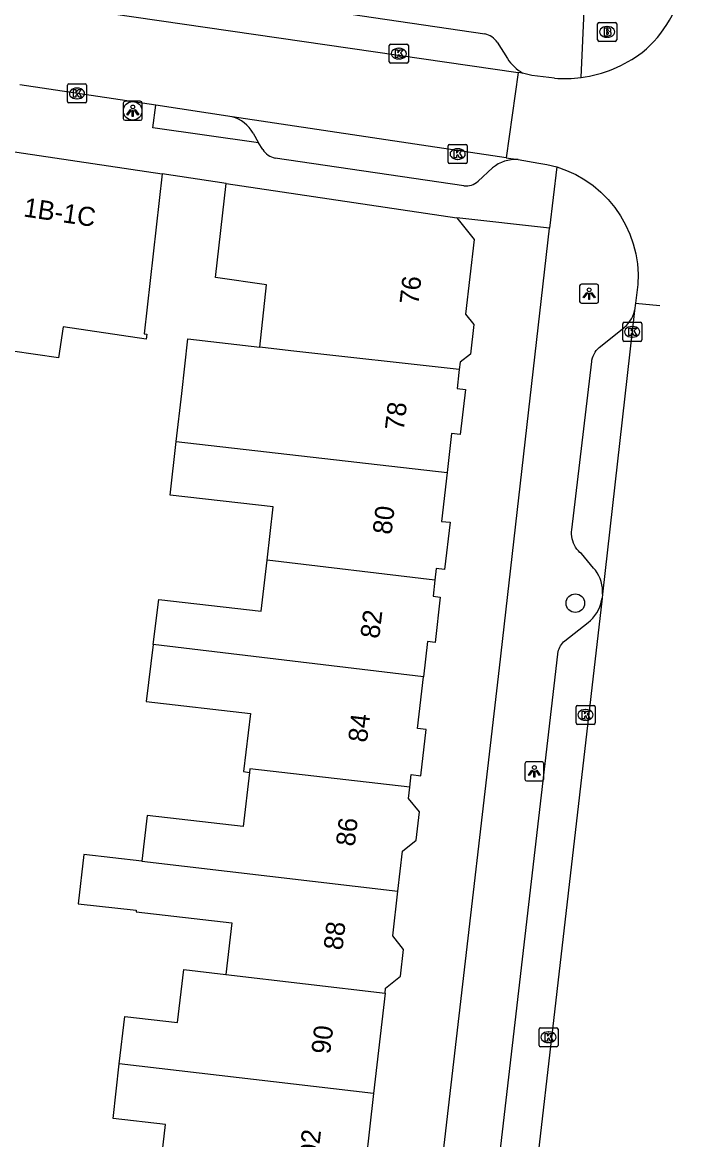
# Model space of a CAD drawing. Extents: x 161696 to 162377, y 380761 to 381673.
# Drawn here: x 162284.8 to 162319.6, y 381316.7 to 381375.4 of the extents above; entities that cross this region are included whole.
import ezdxf

# ---------------------------------------------------------------- set-up
doc = ezdxf.new("R2010")
doc.units = 0
for name, color, linetype in [('IMGEO_Boom', 7, 'Continuous'), ('IMGEO_Brandkraan', 7, 'Continuous'), ('IMGEO_Kolk', 7, 'Continuous'), ('IMGEO_Lichtpunt', 7, 'Continuous'), ('IMGEO_Pand', 7, 'Continuous'), ('IMGEO_Pand_nummerreeks', 7, 'Continuous'), ('IMGEO_Rijbaan_lokaal_gesloten', 7, 'Continuous'), ('IMGEO_Rijbaan_lokaal_open', 7, 'Continuous'), ('IMGEO_Voetpad_open', 7, 'Continuous')]:
    doc.layers.add(name, color=color, linetype=linetype)

msp = doc.modelspace()

# ---------------------------------------------------------------- linework, layer by layer
at = {"layer": 'IMGEO_Boom'}
for centre in [(162290.622, 381370.757), (162313.872, 381344.908)]:
    msp.add_circle(centre, 0.489, dxfattribs=at)
at = {"layer": 'IMGEO_Brandkraan'}
for p, q in [((162315.042, 381374.475), (162315.042, 381375.327)), ((162315.117, 381375.401), (162315.969, 381375.401)), ((162315.53, 381375.181), (162315.555, 381375.181)), ((162316.043, 381375.327), (162316.043, 381374.475)), ((162315.553, 381374.621), (162315.528, 381374.621)), ((162315.969, 381374.401), (162315.117, 381374.401))]:
    msp.add_line(p, q, dxfattribs=at)
for points in [[(162315.042, 381374.475), (162315.042, 381375.327)], [(162315.117, 381375.401), (162315.969, 381375.401)], [(162316.043, 381375.327), (162316.043, 381374.475)], [(162315.39, 381375.101), (162315.39, 381374.701), (162315.603, 381374.701)], [(162315.621, 381375.101), (162315.39, 381375.101)], [(162315.569, 381375.02), (162315.515, 381375.02), (162315.515, 381374.944)], [(162315.515, 381374.944), (162315.568, 381374.944)], [(162315.577, 381374.868), (162315.515, 381374.868), (162315.515, 381374.787)], [(162315.515, 381374.787), (162315.577, 381374.787)], [(162315.969, 381374.401), (162315.117, 381374.401)]]:
    msp.add_lwpolyline(points, dxfattribs=at)
for centre, radius, start, end in [((162315.119, 381375.325), 0.0765, 91.55205, 178.44795), ((162315.119, 381375.325), 0.0765, 91.55205, 178.44795), ((162315.967, 381375.325), 0.0765, 1.55205, 88.44795), ((162315.967, 381375.325), 0.0765, 1.55205, 88.44795), ((162315.57, 381374.982), 0.0379, 267.82845, 90.93552), ((162315.578, 381374.827), 0.0404, 269.87594, 90.50774), ((162315.609, 381374.952), 0.251, 268.66757, 293.53466), ((162315.625, 381374.956), 0.145, 59.4692, 91.53667), ((162315.65, 381375.003), 0.0922, 285.51372, 58.15012), ((162315.655, 381374.811), 0.105, 301.31148, 78.98903), ((162315.119, 381374.477), 0.0765, 181.55205, 268.44795), ((162315.119, 381374.477), 0.0765, 181.55205, 268.44795), ((162315.967, 381374.477), 0.0765, 271.55205, 358.44795), ((162315.967, 381374.477), 0.0765, 271.55205, 358.44795)]:
    msp.add_arc(centre, radius, start, end, dxfattribs=at)
for centre, major_axis, ratio, start_param, end_param in [((162315.529, 381374.901), (-0.387, 0.002), 0.722429, 4.712389, 7.853982), ((162315.554, 381374.901), (-0.39, 0.002), 0.717154, 1.570796, 4.712389)]:
    msp.add_ellipse(centre, major_axis=major_axis, ratio=ratio, start_param=start_param, end_param=end_param, dxfattribs=at)
at = {"layer": 'IMGEO_Kolk'}
for p, q in [((162304.102, 381373.332), (162304.102, 381374.184)), ((162304.177, 381374.258), (162305.029, 381374.258)), ((162304.59, 381374.038), (162304.615, 381374.038)), ((162305.103, 381374.184), (162305.103, 381373.332)), ((162304.613, 381373.478), (162304.588, 381373.478)), ((162305.029, 381373.258), (162304.177, 381373.258)), ((162287.197, 381371.243), (162287.197, 381372.095)), ((162287.272, 381372.169), (162288.124, 381372.169)), ((162287.685, 381371.949), (162287.71, 381371.949)), ((162288.198, 381372.095), (162288.198, 381371.243)), ((162288.124, 381371.169), (162287.272, 381371.169)), ((162287.708, 381371.389), (162287.683, 381371.389)), ((162307.192, 381368.062), (162307.192, 381368.914)), ((162307.267, 381368.988), (162308.119, 381368.988)), ((162307.68, 381368.768), (162307.705, 381368.768)), ((162308.193, 381368.914), (162308.193, 381368.062)), ((162307.703, 381368.208), (162307.678, 381368.208)), ((162308.119, 381367.988), (162307.267, 381367.988)), ((162316.359, 381358.727), (162316.359, 381359.579)), ((162316.434, 381359.653), (162317.286, 381359.653)), ((162316.847, 381359.433), (162316.872, 381359.433)), ((162317.36, 381359.579), (162317.36, 381358.727)), ((162316.87, 381358.873), (162316.845, 381358.873)), ((162317.286, 381358.653), (162316.434, 381358.653)), ((162313.908, 381338.617), (162313.908, 381339.469)), ((162313.983, 381339.543), (162314.835, 381339.543)), ((162314.909, 381339.469), (162314.909, 381338.617)), ((162314.396, 381339.323), (162314.421, 381339.323)), ((162314.835, 381338.543), (162313.983, 381338.543)), ((162314.419, 381338.763), (162314.394, 381338.763)), ((162311.964, 381321.693), (162311.964, 381322.545)), ((162312.039, 381322.619), (162312.891, 381322.619)), ((162312.452, 381322.399), (162312.477, 381322.399)), ((162312.965, 381322.545), (162312.965, 381321.693)), ((162312.475, 381321.839), (162312.45, 381321.839)), ((162312.891, 381321.619), (162312.039, 381321.619))]:
    msp.add_line(p, q, dxfattribs=at)
for points in [[(162304.102, 381373.332), (162304.102, 381374.184)], [(162304.177, 381374.258), (162305.029, 381374.258)], [(162305.103, 381374.184), (162305.103, 381373.332)], [(162304.423, 381373.958), (162304.546, 381373.958), (162304.546, 381373.807), (162304.676, 381373.958), (162304.84, 381373.958), (162304.694, 381373.807), (162304.847, 381373.558), (162304.695, 381373.558), (162304.61, 381373.722), (162304.546, 381373.655), (162304.546, 381373.558), (162304.423, 381373.558), (162304.423, 381373.958)], [(162305.029, 381373.258), (162304.177, 381373.258)], [(162287.197, 381371.243), (162287.197, 381372.095)], [(162287.272, 381372.169), (162288.124, 381372.169)], [(162287.518, 381371.869), (162287.641, 381371.869), (162287.641, 381371.718), (162287.771, 381371.869), (162287.935, 381371.869), (162287.789, 381371.718), (162287.942, 381371.469), (162287.79, 381371.469), (162287.705, 381371.633), (162287.641, 381371.566), (162287.641, 381371.469), (162287.518, 381371.469), (162287.518, 381371.869)], [(162288.198, 381372.095), (162288.198, 381371.243)], [(162288.124, 381371.169), (162287.272, 381371.169)], [(162307.192, 381368.062), (162307.192, 381368.914)], [(162307.267, 381368.988), (162308.119, 381368.988)], [(162308.193, 381368.914), (162308.193, 381368.062)], [(162307.513, 381368.688), (162307.636, 381368.688), (162307.636, 381368.537), (162307.766, 381368.688), (162307.93, 381368.688), (162307.784, 381368.537), (162307.937, 381368.288), (162307.785, 381368.288), (162307.7, 381368.452), (162307.636, 381368.385), (162307.636, 381368.288), (162307.513, 381368.288), (162307.513, 381368.688)], [(162308.119, 381367.988), (162307.267, 381367.988)], [(162316.359, 381358.727), (162316.359, 381359.579)], [(162316.434, 381359.653), (162317.286, 381359.653)], [(162316.68, 381359.353), (162316.803, 381359.353), (162316.803, 381359.202), (162316.933, 381359.353), (162317.097, 381359.353), (162316.951, 381359.202), (162317.104, 381358.953), (162316.952, 381358.953), (162316.867, 381359.117), (162316.803, 381359.05), (162316.803, 381358.953), (162316.68, 381358.953), (162316.68, 381359.353)], [(162317.36, 381359.579), (162317.36, 381358.727)], [(162317.286, 381358.653), (162316.434, 381358.653)], [(162313.908, 381338.617), (162313.908, 381339.469)], [(162313.983, 381339.543), (162314.835, 381339.543)], [(162314.909, 381339.469), (162314.909, 381338.617)], [(162314.229, 381339.243), (162314.352, 381339.243), (162314.352, 381339.092), (162314.482, 381339.243), (162314.646, 381339.243), (162314.5, 381339.092), (162314.653, 381338.843), (162314.501, 381338.843), (162314.416, 381339.007), (162314.352, 381338.94), (162314.352, 381338.843), (162314.229, 381338.843), (162314.229, 381339.243)], [(162314.835, 381338.543), (162313.983, 381338.543)], [(162311.964, 381321.693), (162311.964, 381322.545)], [(162312.039, 381322.619), (162312.891, 381322.619)], [(162312.965, 381322.545), (162312.965, 381321.693)], [(162312.285, 381322.319), (162312.408, 381322.319), (162312.408, 381322.168), (162312.538, 381322.319), (162312.702, 381322.319), (162312.556, 381322.168), (162312.709, 381321.919), (162312.557, 381321.919), (162312.472, 381322.083), (162312.408, 381322.016), (162312.408, 381321.919), (162312.285, 381321.919), (162312.285, 381322.319)], [(162312.891, 381321.619), (162312.039, 381321.619)]]:
    msp.add_lwpolyline(points, dxfattribs=at)
for centre, start, end in [((162304.179, 381374.182), 91.55205, 178.44795), ((162304.179, 381374.182), 91.55205, 178.44795), ((162305.027, 381374.182), 1.55205, 88.44795), ((162305.027, 381374.182), 1.55205, 88.44795), ((162304.179, 381373.334), 181.55205, 268.44795), ((162304.179, 381373.334), 181.55205, 268.44795), ((162305.027, 381373.334), 271.55205, 358.44795), ((162305.027, 381373.334), 271.55205, 358.44795), ((162287.274, 381372.093), 91.55205, 178.44795), ((162287.274, 381372.093), 91.55205, 178.44795), ((162288.122, 381372.093), 1.55205, 88.44795), ((162288.122, 381372.093), 1.55205, 88.44795), ((162287.274, 381371.245), 181.55205, 268.44795), ((162287.274, 381371.245), 181.55205, 268.44795), ((162288.122, 381371.245), 271.55205, 358.44795), ((162288.122, 381371.245), 271.55205, 358.44795), ((162307.269, 381368.912), 91.55205, 178.44795), ((162307.269, 381368.912), 91.55205, 178.44795), ((162308.117, 381368.912), 1.55205, 88.44795), ((162308.117, 381368.912), 1.55205, 88.44795), ((162307.269, 381368.064), 181.55205, 268.44795), ((162307.269, 381368.064), 181.55205, 268.44795), ((162308.117, 381368.064), 271.55205, 358.44795), ((162308.117, 381368.064), 271.55205, 358.44795), ((162316.436, 381359.577), 91.55205, 178.44795), ((162316.436, 381359.577), 91.55205, 178.44795), ((162317.284, 381359.577), 1.55205, 88.44795), ((162317.284, 381359.577), 1.55205, 88.44795), ((162316.436, 381358.729), 181.55205, 268.44795), ((162316.436, 381358.729), 181.55205, 268.44795), ((162317.284, 381358.729), 271.55205, 358.44795), ((162317.284, 381358.729), 271.55205, 358.44795), ((162313.985, 381339.467), 91.55205, 178.44795), ((162313.985, 381339.467), 91.55205, 178.44795), ((162314.833, 381339.467), 1.55205, 88.44795), ((162314.833, 381339.467), 1.55205, 88.44795), ((162313.985, 381338.619), 181.55205, 268.44795), ((162313.985, 381338.619), 181.55205, 268.44795), ((162314.833, 381338.619), 271.55205, 358.44795), ((162314.833, 381338.619), 271.55205, 358.44795), ((162312.041, 381322.543), 91.55205, 178.44795), ((162312.041, 381322.543), 91.55205, 178.44795), ((162312.889, 381322.543), 1.55205, 88.44795), ((162312.889, 381322.543), 1.55205, 88.44795), ((162312.041, 381321.695), 181.55205, 268.44795), ((162312.041, 381321.695), 181.55205, 268.44795), ((162312.889, 381321.695), 271.55205, 358.44795), ((162312.889, 381321.695), 271.55205, 358.44795)]:
    msp.add_arc(centre, 0.0765, start, end, dxfattribs=at)
for centre, major_axis, ratio, start_param, end_param in [((162304.589, 381373.758), (-0.387, 0.002), 0.722429, 4.712389, 7.853982), ((162304.614, 381373.758), (-0.39, 0.002), 0.717154, 1.570796, 4.712389), ((162287.684, 381371.669), (-0.387, 0.002), 0.722429, 4.712389, 7.853982), ((162287.709, 381371.669), (-0.39, 0.002), 0.717154, 1.570796, 4.712389), ((162307.679, 381368.488), (-0.387, 0.002), 0.722429, 4.712389, 7.853982), ((162307.704, 381368.488), (-0.39, 0.002), 0.717154, 1.570796, 4.712389), ((162316.846, 381359.153), (-0.387, 0.002), 0.722429, 4.712389, 7.853982), ((162316.871, 381359.153), (-0.39, 0.002), 0.717154, 1.570796, 4.712389), ((162314.395, 381339.043), (-0.387, 0.002), 0.722429, 4.712389, 7.853982), ((162314.42, 381339.043), (-0.39, 0.002), 0.717154, 1.570796, 4.712389), ((162312.451, 381322.119), (-0.387, 0.002), 0.722429, 4.712389, 7.853982), ((162312.476, 381322.119), (-0.39, 0.002), 0.717154, 1.570796, 4.712389)]:
    msp.add_ellipse(centre, major_axis=major_axis, ratio=ratio, start_param=start_param, end_param=end_param, dxfattribs=at)
at = {"layer": 'IMGEO_Lichtpunt'}
for p, q in [((162290.129, 381371.16), (162290.129, 381370.353)), ((162290.129, 381371.16), (162290.129, 381370.353)), ((162291.031, 381371.255), (162290.223, 381371.255)), ((162291.031, 381371.255), (162290.223, 381371.255)), ((162291.125, 381370.353), (162291.125, 381371.16)), ((162291.125, 381370.353), (162291.125, 381371.16)), ((162290.223, 381370.259), (162291.031, 381370.259)), ((162290.223, 381370.259), (162291.031, 381370.259)), ((162314.098, 381361.56), (162314.098, 381360.753)), ((162314.098, 381361.56), (162314.098, 381360.753)), ((162315, 381361.655), (162314.192, 381361.655)), ((162315, 381361.655), (162314.192, 381361.655)), ((162315.094, 381360.753), (162315.094, 381361.56)), ((162315.094, 381360.753), (162315.094, 381361.56)), ((162314.192, 381360.659), (162315, 381360.659)), ((162314.192, 381360.659), (162315, 381360.659)), ((162311.221, 381336.479), (162311.221, 381335.672)), ((162311.221, 381336.479), (162311.221, 381335.672)), ((162312.123, 381336.574), (162311.315, 381336.574)), ((162312.123, 381336.574), (162311.315, 381336.574)), ((162312.217, 381335.672), (162312.217, 381336.479)), ((162312.217, 381335.672), (162312.217, 381336.479)), ((162311.315, 381335.578), (162312.123, 381335.578)), ((162311.315, 381335.578), (162312.123, 381335.578))]:
    msp.add_line(p, q, dxfattribs=at)
for points in [[(162290.503, 381370.824), (162290.542, 381370.796), (162290.354, 381370.534), (162290.316, 381370.561), (162290.503, 381370.824)], [(162290.605, 381370.776), (162290.652, 381370.776), (162290.652, 381370.454), (162290.605, 381370.454), (162290.605, 381370.776)], [(162290.715, 381370.796), (162290.753, 381370.823), (162290.94, 381370.561), (162290.901, 381370.533), (162290.715, 381370.796)], [(162314.472, 381361.224), (162314.511, 381361.196), (162314.323, 381360.934), (162314.285, 381360.961), (162314.472, 381361.224)], [(162314.574, 381361.176), (162314.621, 381361.176), (162314.621, 381360.854), (162314.574, 381360.854), (162314.574, 381361.176)], [(162314.684, 381361.196), (162314.722, 381361.223), (162314.909, 381360.961), (162314.87, 381360.933), (162314.684, 381361.196)], [(162311.595, 381336.143), (162311.634, 381336.115), (162311.446, 381335.853), (162311.408, 381335.88), (162311.595, 381336.143)], [(162311.697, 381336.095), (162311.744, 381336.095), (162311.744, 381335.773), (162311.697, 381335.773), (162311.697, 381336.095)], [(162311.807, 381336.115), (162311.845, 381336.142), (162312.032, 381335.88), (162311.993, 381335.852), (162311.807, 381336.115)]]:
    msp.add_lwpolyline(points, dxfattribs=at)
for centre in [(162290.628, 381370.958), (162314.597, 381361.358), (162311.72, 381336.277)]:
    msp.add_circle(centre, 0.0994, dxfattribs=at)
for centre, start, end in [((162290.223, 381371.16), 90, 180), ((162290.223, 381371.16), 90, 180), ((162291.031, 381371.16), 0, 90), ((162291.031, 381371.16), 0, 90), ((162290.223, 381370.353), 180, 270), ((162290.223, 381370.353), 180, 270), ((162291.031, 381370.353), 270, 0), ((162291.031, 381370.353), 270, 360), ((162314.192, 381361.56), 90, 180), ((162314.192, 381361.56), 90, 180), ((162315, 381361.56), 0, 90), ((162315, 381361.56), 0, 90), ((162314.192, 381360.753), 180, 270), ((162314.192, 381360.753), 180, 270), ((162315, 381360.753), 270, 0), ((162315, 381360.753), 270, 360), ((162311.315, 381336.479), 90, 180), ((162311.315, 381336.479), 90, 180), ((162312.123, 381336.479), 0, 90), ((162312.123, 381336.479), 0, 90), ((162311.315, 381335.672), 180, 270), ((162311.315, 381335.672), 180, 270), ((162312.123, 381335.672), 270, 0), ((162312.123, 381335.672), 270, 360)]:
    msp.add_arc(centre, 0.0946, start, end, dxfattribs=at)
at = {"layer": 'IMGEO_Pand'}
for points in [[(162282.877, 381368.826), (162292.17, 381367.441)], [(162292.17, 381367.441), (162291.228, 381359.042), (162291.372, 381359.026), (162291.333, 381358.762), (162286.973, 381359.412), (162286.731, 381357.784), (162284.308, 381358.145), (162283.726, 381354.238)], [(162297.294, 381358.351), (162297.649, 381361.629), (162294.977, 381362.014), (162295.53, 381366.94)], [(162295.53, 381366.94), (162307.654, 381365.134)], [(162307.654, 381365.134), (162308.559, 381363.995), (162308.111, 381360.078), (162308.539, 381359.539), (162308.362, 381357.986), (162307.822, 381357.557), (162307.779, 381357.182)], [(162292.91, 381353.387), (162293.2, 381355.923), (162293.526, 381358.781), (162297.294, 381358.351)], [(162307.779, 381357.182), (162298.932, 381358.164), (162297.294, 381358.351)], [(162307.779, 381357.182), (162307.76, 381357.011), (162307.664, 381356.175), (162308.101, 381356.125), (162307.831, 381353.766), (162307.37, 381353.818), (162307.136, 381351.768)], [(162297.687, 381347.164), (162298.007, 381349.958), (162292.589, 381350.578), (162292.91, 381353.387)], [(162292.91, 381353.387), (162307.136, 381351.768)], [(162307.136, 381351.768), (162306.843, 381349.204), (162307.29, 381349.153), (162307.007, 381346.674), (162306.567, 381346.724), (162306.497, 381346.116)], [(162291.701, 381342.736), (162292, 381345.099), (162297.38, 381344.484), (162297.687, 381347.164)], [(162306.497, 381346.116), (162297.687, 381347.164)], [(162306.497, 381346.116), (162306.4, 381345.269), (162306.781, 381345.226), (162306.509, 381342.848), (162306.1, 381342.894), (162305.889, 381341.048)], [(162291.701, 381342.736), (162291.323, 381339.741), (162296.803, 381339.114), (162296.45, 381336.062), (162296.753, 381336.026)], [(162305.889, 381341.048), (162291.701, 381342.736)], [(162305.183, 381335.252), (162305.258, 381335.908), (162305.757, 381335.851), (162306.034, 381338.275), (162305.578, 381338.327), (162305.889, 381341.048)], [(162296.753, 381336.026), (162296.427, 381333.176), (162291.382, 381333.753), (162291.108, 381331.359)], [(162305.183, 381335.252), (162296.774, 381336.213), (162296.753, 381336.026)], [(162304.551, 381329.779), (162304.793, 381331.894), (162305.512, 381332.465), (162305.681, 381333.944), (162305.115, 381334.657), (162305.183, 381335.252)], [(162291.108, 381331.359), (162288.056, 381331.708), (162287.762, 381329.131), (162290.813, 381328.782), (162290.804, 381328.701), (162295.825, 381328.127), (162295.514, 381325.411)], [(162291.108, 381331.359), (162304.551, 381329.779)], [(162303.877, 381324.428), (162303.908, 381324.701), (162304.693, 381325.325), (162304.853, 381326.724), (162304.284, 381327.44), (162304.551, 381329.779)], [(162289.92, 381320.726), (162290.204, 381323.211), (162292.981, 381322.893), (162293.308, 381325.67), (162295.514, 381325.411)], [(162295.514, 381325.411), (162303.877, 381324.428)], [(162303.877, 381324.428), (162303.274, 381319.157)], [(162294.299, 381314.678), (162292.046, 381314.943), (162292.352, 381317.544), (162289.592, 381317.859), (162289.92, 381320.726)], [(162303.274, 381319.157), (162289.92, 381320.726)], [(162303.274, 381319.157), (162302.65, 381313.696)]]:
    msp.add_lwpolyline(points, dxfattribs=at)
at = {"layer": 'IMGEO_Rijbaan_lokaal_gesloten'}
for points in [[(162317.031, 381360.661), (162316.987, 381360.273)], [(162316.987, 381360.273), (162315.302, 381345.375)], [(162315.302, 381345.375), (162315.274, 381345.174)], [(162315.274, 381345.174), (162309.272, 381293.094)]]:
    msp.add_lwpolyline(points, dxfattribs=at)
at = {"layer": 'IMGEO_Rijbaan_lokaal_open'}
for points in [[(162289.468, 381375.873), (162310.873, 381372.773)], [(162310.873, 381372.773), (162310.232, 381368.295)], [(162311.099, 381372.74), (162310.873, 381372.773)], [(162312.774, 381372.468), (162312.175, 381372.537), (162311.582, 381372.605), (162311.099, 381372.74)], [(162291.833, 381371.048), (162284.705, 381372.118)], [(162295.852, 381370.448), (162291.833, 381371.048)], [(162310.232, 381368.295), (162295.852, 381370.448)], [(162310.232, 381368.295), (162310.873, 381368.199)], [(162310.873, 381368.199), (162311.962, 381368.017), (162312.374, 381367.946), (162312.897, 381367.811)], [(162312.897, 381367.811), (162313.405, 381367.631), (162313.895, 381367.406), (162314.363, 381367.138), (162314.805, 381366.83), (162315.218, 381366.483), (162315.598, 381366.1), (162315.942, 381365.686), (162316.248, 381365.242), (162316.513, 381364.772), (162316.736, 381364.281), (162316.913, 381363.772), (162317.044, 381363.249), (162317.128, 381362.716), (162317.164, 381362.178), (162317.152, 381361.639), (162317.031, 381360.661)], [(162317.031, 381360.661), (162318.31, 381360.535), (162318.31, 381360.535)]]:
    msp.add_lwpolyline(points, dxfattribs=at)
for centre, radius, start, end in [((162313.483, 381378.579), 6.153, 309.39657, 351.06496), ((162313.276, 381379.28), 6.832, 277.59373, 307.003), ((162313.282, 381379.327), 6.878, 265.76601, 277.49551)]:
    msp.add_arc(centre, radius, start, end, dxfattribs=at)
at = {"layer": 'IMGEO_Voetpad_open'}
for points in [[(162292.288, 381377.29), (162309.124, 381374.796)], [(162314.179, 381372.508), (162314.36, 381376.395)], [(162309.769, 381374.355), (162310.304, 381373.495)], [(162297.234, 381369.08), (162291.674, 381369.868), (162291.833, 381371.048)], [(162296.947, 381369.584), (162297.234, 381369.08)], [(162297.462, 381368.728), (162297.234, 381369.08)], [(162308.014, 381366.822), (162298.105, 381368.275)], [(162309.523, 381367.765), (162308.76, 381367.067)], [(162312.897, 381367.811), (162312.515, 381364.604)], [(162295.53, 381366.94), (162292.17, 381367.441)], [(162312.515, 381364.604), (162307.654, 381365.134)], [(162302.701, 381279.452), (162309.892, 381341.504), (162312.515, 381364.604)], [(162315.302, 381345.375), (162315.306, 381345.542), (162315.294, 381345.71), (162315.268, 381345.875), (162315.227, 381346.038), (162315.172, 381346.196), (162315.103, 381346.348), (162315.02, 381346.494), (162314.925, 381346.632), (162314.832, 381346.745), (162314.19, 381347.513), (162314.116, 381347.575), (162314.031, 381347.659), (162313.954, 381347.75), (162313.885, 381347.848), (162313.825, 381347.952), (162313.775, 381348.06), (162313.734, 381348.173), (162313.704, 381348.289), (162313.684, 381348.407), (162313.675, 381348.526), (162313.677, 381348.645), (162313.689, 381348.764), (162314.731, 381357.595), (162314.746, 381357.674), (162314.773, 381357.78), (162314.81, 381357.883), (162314.856, 381357.982), (162314.911, 381358.077), (162314.974, 381358.166), (162315.044, 381358.249), (162315.122, 381358.326), (162316.326, 381359.294), (162316.444, 381359.385), (162316.553, 381359.486), (162316.652, 381359.596), (162316.741, 381359.715), (162316.819, 381359.841), (162316.886, 381359.974), (162316.941, 381360.112), (162316.983, 381360.255), (162316.987, 381360.273)], [(162307.662, 381296.606), (162312.954, 381342.236), (162312.956, 381342.261), (162312.968, 381342.348), (162312.989, 381342.433), (162313.016, 381342.516), (162313.051, 381342.596), (162313.093, 381342.673), (162313.142, 381342.745), (162313.197, 381342.813), (162313.257, 381342.876), (162313.324, 381342.933), (162314.54, 381343.888), (162314.672, 381344.001), (162314.794, 381344.126), (162314.904, 381344.26), (162315.002, 381344.404), (162315.086, 381344.556), (162315.157, 381344.715), (162315.212, 381344.88), (162315.254, 381345.049), (162315.274, 381345.174)]]:
    msp.add_lwpolyline(points, dxfattribs=at)
for centre, radius, start, end in [((162308.868, 381373.73), 1.096, 34.7612, 76.51633), ((162312.51, 381375.022), 2.683, 214.68767, 238.26888), ((162295.337, 381368.669), 1.852, 29.60169, 73.84853), ((162298.309, 381369.247), 0.994, 211.51838, 258.15146), ((162310.754, 381366.252), 1.95, 86.50237, 129.1409), ((162308.141, 381367.695), 0.882, 261.7544, 314.60784)]:
    msp.add_arc(centre, radius, start, end, dxfattribs=at)

# ---------------------------------------------------------------- texts
at = {"layer": 'IMGEO_Pand_nummerreeks'}
for s, rotation, p in [('1B-1C', 351.52595, (162284.85, 381365.215)), ('76', 83.46849, (162305.628, 381360.548)), ('78', 83.26223, (162304.858, 381353.933)), ('80', 83.26423, (162304.213, 381348.477)), ('82', 83.26423, (162303.568, 381343.015)), ('84', 83.26223, (162302.925, 381337.563)), ('86', 83.26223, (162302.281, 381332.107)), ('88', 83.26223, (162301.636, 381326.654)), ('90', 83.26423, (162300.991, 381321.198)), ('92', 83.26423, (162300.347, 381315.737))]:
    msp.add_text(s, height=1, rotation=rotation, dxfattribs=at).set_placement(p)

doc.saveas('drawing.dxf')
